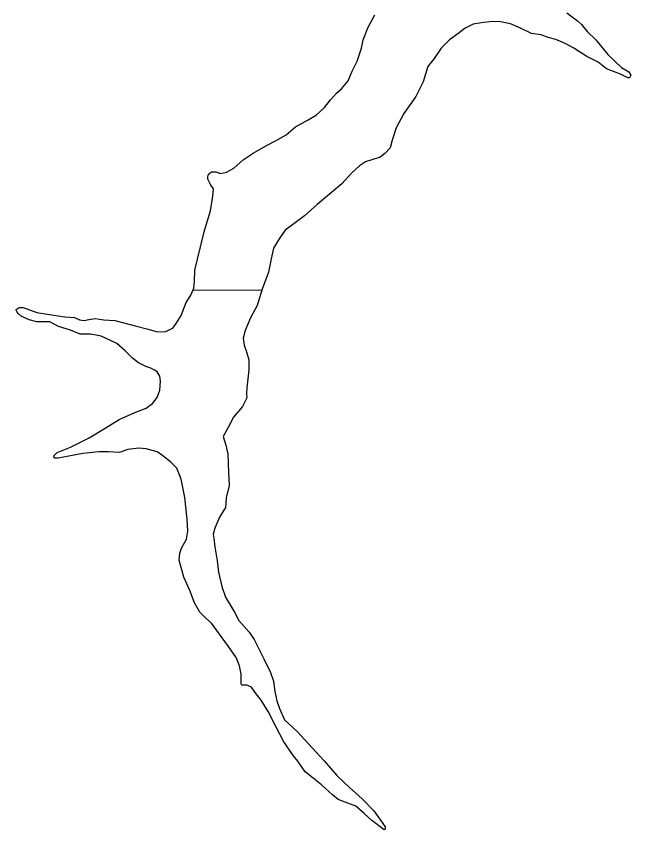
# Model space of a CAD drawing. Extents: x 31699 to 244310, y -8841 to 11474.
# Drawn here: x 135319.9 to 135381.5, y 641.7 to 723.2 of the extents above; entities that cross this region are included whole.
import ezdxf

# ---------------------------------------------------------------- set-up
doc = ezdxf.new("R2010")
doc.units = 0
doc.layers.add('R_Draft', color=7, linetype='Continuous')
doc.layers.add('R_Logo', color=7, linetype='Continuous')

msp = doc.modelspace()

# ---------------------------------------------------------------- linework, layer by layer
at = {"layer": 'R_Draft'}
msp.add_line((135337.609, 695.795), (135344.497, 695.774), dxfattribs=at)
for points in [[(135337.781, 697.765), (135338.058, 698.87), (135338.749, 701.756), (135339.347, 703.737), (135339.577, 705.211), (135339.67, 705.948), (135339.347, 706.363), (135339.071, 706.915), (135339.071, 707.146), (135339.163, 707.422), (135339.439, 707.652), (135339.9, 707.652), (135340.36, 707.468), (135340.95, 707.592), (135341.696, 708.021), (135342.617, 708.85), (135343.63, 709.495), (135344.965, 710.278), (135345.933, 710.785), (135346.946, 711.338), (135347.867, 712.167), (135349.156, 712.858), (135349.939, 713.319), (135350.805, 714.087), (135351.403, 714.87), (135352.002, 715.515), (135352.509, 715.976), (135353.153, 716.759), (135353.568, 717.726), (135354.074, 718.74), (135354.351, 719.523), (135354.489, 720.03), (135354.673, 720.859), (135355.18, 722.149), (135355.824, 723.393)], [(135337.781, 697.765), (135338.058, 698.87), (135338.749, 701.756), (135339.347, 703.737), (135339.577, 705.211), (135339.67, 705.948), (135339.347, 706.363), (135339.071, 706.915), (135339.071, 707.146), (135339.163, 707.422), (135339.439, 707.652), (135339.9, 707.652), (135340.36, 707.468), (135340.95, 707.592), (135341.696, 708.021), (135342.617, 708.85), (135343.63, 709.495), (135344.965, 710.278), (135345.933, 710.785), (135346.946, 711.338), (135347.867, 712.167), (135349.156, 712.858), (135349.939, 713.319), (135350.805, 714.087), (135351.403, 714.87), (135352.002, 715.515), (135352.509, 715.976), (135353.153, 716.759), (135353.568, 717.726), (135354.074, 718.74), (135354.351, 719.523), (135354.489, 720.03), (135354.673, 720.859), (135355.18, 722.149), (135355.824, 723.393)], [(135375.111, 723.594), (135376.17, 722.765), (135376.584, 722.396), (135377.137, 721.705), (135378.012, 720.876), (135379.209, 719.402), (135380.591, 718.112), (135381.328, 717.651), (135381.512, 717.329), (135381.374, 717.052), (135381.235, 717.052), (135380.499, 717.421), (135379.071, 717.974), (135378.242, 718.619), (135377.091, 719.217), (135375.801, 720.047), (135374.926, 720.507), (135374.005, 720.922), (135373.222, 721.106), (135372.532, 721.383), (135371.565, 721.521), (135370.459, 722.027), (135369.446, 722.488), (135368.433, 722.672), (135367.65, 722.718), (135366.545, 722.58), (135365.716, 722.442), (135364.887, 722.027), (135364.15, 721.475), (135363.321, 720.876), (135362.493, 720.047), (135361.802, 718.987), (135361.157, 718.204)], [(135375.111, 723.594), (135376.17, 722.765), (135376.584, 722.396), (135377.137, 721.705), (135378.012, 720.876), (135379.209, 719.402), (135380.591, 718.112), (135381.328, 717.651), (135381.512, 717.329), (135381.374, 717.052), (135381.235, 717.052), (135380.499, 717.421), (135379.071, 717.974), (135378.242, 718.619), (135377.091, 719.217), (135375.801, 720.047), (135374.926, 720.507), (135374.005, 720.922), (135373.222, 721.106), (135372.532, 721.383), (135371.565, 721.521), (135370.459, 722.027), (135369.446, 722.488), (135368.433, 722.672), (135367.65, 722.718), (135366.545, 722.58), (135365.716, 722.442), (135364.887, 722.027), (135364.15, 721.475), (135363.321, 720.876), (135362.493, 720.047), (135361.802, 718.987), (135361.157, 718.204)], [(135361.157, 718.204), (135360.697, 716.666), (135359.96, 715.192), (135358.762, 713.488), (135357.98, 712.06), (135357.565, 710.816), (135357.381, 710.033), (135356.828, 709.48), (135356.368, 709.111), (135355.539, 708.835), (135354.894, 708.651), (135354.295, 708.236), (135353.513, 707.499), (135352.545, 706.44), (135351.486, 705.564), (135350.059, 704.367), (135348.769, 703.215), (135347.71, 702.432), (135346.835, 701.787), (135346.236, 700.912), (135345.684, 699.99), (135345.454, 698.931), (135345.177, 697.595), (135344.533, 695.89), (135344.026, 694.232), (135343.381, 692.988), (135342.829, 691.744), (135342.644, 690.961), (135342.737, 690.27), (135342.967, 689.579), (135343.197, 688.796), (135343.197, 687.791), (135343.013, 685.994), (135342.967, 685.395), (135343.013, 684.981), (135342.552, 684.105), (135341.677, 683.046), (135341.171, 682.079), (135340.618, 681.12), (135340.895, 680.245), (135341.079, 679.323), (135341.171, 677.527), (135341.217, 676.191), (135340.941, 674.947), (135340.848, 673.98), (135340.25, 673.029), (135339.789, 671.923), (135339.605, 671.325), (135339.697, 670.91), (135339.789, 670.035), (135340.02, 668.653), (135340.158, 667.501), (135340.48, 666.073), (135340.848, 665.013), (135341.769, 663.493), (135342.184, 662.664), (135343.243, 661.49), (135343.75, 660.753), (135344.717, 658.82), (135345.361, 657.438), (135345.684, 656.563), (135345.822, 655.549), (135346.006, 654.612), (135346.283, 653.829), (135346.789, 652.693), (135348.032, 651.542), (135349.184, 650.298), (135350.749, 648.593), (135352.039, 647.119), (135353.282, 645.921), (135354.572, 644.77), (135355.723, 643.572), (135356.414, 642.651), (135356.874, 641.96), (135356.874, 641.729), (135356.782, 641.683), (135355.539, 642.605), (135354.756, 643.296), (135353.927, 644.033), (135353.144, 644.355), (135352.177, 644.724), (135351.578, 645.184), (135350.473, 646.198), (135349.644, 646.843), (135348.861, 647.488), (135348.125, 648.547), (135347.664, 649.1), (135346.697, 650.482), (135345.914, 652.048), (135345.131, 653.522), (135344.44, 654.674), (135343.842, 655.457), (135343.473, 655.964)], [(135361.157, 718.204), (135360.697, 716.666), (135359.96, 715.192), (135358.762, 713.488), (135357.98, 712.06), (135357.565, 710.816), (135357.381, 710.033), (135356.828, 709.48), (135356.368, 709.111), (135355.539, 708.835), (135354.894, 708.651), (135354.295, 708.236), (135353.513, 707.499), (135352.545, 706.44), (135351.486, 705.564), (135350.059, 704.367), (135348.769, 703.215), (135347.71, 702.432), (135346.835, 701.787), (135346.236, 700.912), (135345.684, 699.99), (135345.454, 698.931), (135345.177, 697.595), (135344.533, 695.89), (135344.026, 694.232), (135343.381, 692.988), (135342.829, 691.744), (135342.644, 690.961), (135342.737, 690.27), (135342.967, 689.579), (135343.197, 688.796), (135343.197, 687.791), (135343.013, 685.994), (135342.967, 685.395), (135343.013, 684.981), (135342.552, 684.105), (135341.677, 683.046), (135341.171, 682.079), (135340.618, 681.12), (135340.895, 680.245), (135341.079, 679.323), (135341.171, 677.527), (135341.217, 676.191), (135340.941, 674.947), (135340.848, 673.98), (135340.25, 673.029), (135339.789, 671.923), (135339.605, 671.325), (135339.697, 670.91), (135339.789, 670.035), (135340.02, 668.653), (135340.158, 667.501), (135340.48, 666.073), (135340.848, 665.013), (135341.769, 663.493), (135342.184, 662.664), (135343.243, 661.49), (135343.75, 660.753), (135344.717, 658.82), (135345.361, 657.438), (135345.684, 656.563), (135345.822, 655.549), (135346.006, 654.612), (135346.283, 653.829), (135346.789, 652.693), (135348.032, 651.542), (135349.184, 650.298), (135350.749, 648.593), (135352.039, 647.119), (135353.282, 645.921), (135354.572, 644.77), (135355.723, 643.572), (135356.414, 642.651), (135356.874, 641.96), (135356.874, 641.729), (135356.782, 641.683), (135355.539, 642.605), (135354.756, 643.296), (135353.927, 644.033), (135353.144, 644.355), (135352.177, 644.724), (135351.578, 645.184), (135350.473, 646.198), (135349.644, 646.843), (135348.861, 647.488), (135348.125, 648.547), (135347.664, 649.1), (135346.697, 650.482), (135345.914, 652.048), (135345.131, 653.522), (135344.44, 654.674), (135343.842, 655.457), (135343.473, 655.964)], [(135334.282, 685.742), (135334.328, 686.663), (135334.282, 687.17), (135334.005, 687.584), (135333.729, 687.768), (135333.361, 687.953), (135332.854, 688.137), (135332.117, 688.506), (135331.518, 688.966), (135330.782, 689.703), (135329.953, 690.44), (135329.308, 690.717), (135328.387, 691.177), (135327.88, 691.27), (135327.328, 691.362), (135326.269, 691.362), (135325.302, 691.776), (135324.104, 692.145), (135323.229, 692.605), (135323.045, 692.605), (135322.631, 692.605), (135321.94, 692.605), (135321.157, 692.79), (135320.374, 693.158), (135320.052, 693.435), (135319.96, 693.573), (135319.867, 693.757), (135319.867, 693.849), (135320.144, 694.034), (135320.558, 694.034), (135321.94, 693.527), (135322.769, 693.389), (135324.749, 693.112), (135325.716, 693.02), (135326.223, 692.79), (135326.683, 692.744), (135327.144, 692.836), (135327.788, 692.928), (135328.663, 692.79), (135329.769, 692.744), (135331.795, 692.191), (135333.084, 691.868), (135333.913, 691.638), (135334.788, 691.592), (135335.571, 691.961), (135335.893, 692.421), (135336.4, 693.25), (135336.906, 694.54), (135337.367, 695.277), (135337.689, 695.968), (135337.735, 696.659), (135337.781, 697.765)], [(135343.473, 655.964), (135342.985, 656.18), (135342.801, 656.18), (135342.525, 656.18), (135342.433, 656.272), (135342.433, 656.502), (135342.433, 656.733), (135342.433, 657.285), (135342.248, 658.115), (135341.926, 658.944), (135341.143, 660.049), (135339.992, 661.662), (135339.439, 662.399), (135338.887, 662.905), (135338.288, 663.504), (135337.735, 664.426), (135337.275, 665.669), (135336.676, 667.005), (135336.216, 668.71), (135336.262, 669.401), (135336.446, 669.908), (135336.953, 670.829), (135337.091, 671.612), (135336.999, 672.81), (135336.768, 674.975), (135336.4, 676.817), (135335.985, 677.923), (135335.341, 678.568), (135334.558, 679.167), (135334.005, 679.581), (135332.9, 679.858), (135332.163, 679.95), (135331.058, 679.812), (135330.229, 679.489), (135329.124, 679.581), (135328.157, 679.581), (135326.545, 679.397), (135324.058, 678.937), (135323.736, 678.937), (135323.598, 679.121), (135323.966, 679.489), (135325.302, 680.042), (135327.19, 680.963), (135328.801, 681.931), (135330.183, 682.806), (135331.749, 683.497), (135332.9, 683.958), (135333.545, 684.418), (135334.005, 685.017), (135334.282, 685.742), (135334.328, 686.663), (135334.282, 687.17), (135334.005, 687.584), (135333.729, 687.768), (135333.361, 687.953), (135332.854, 688.137), (135332.117, 688.506), (135331.518, 688.966), (135330.782, 689.703), (135329.953, 690.44), (135329.308, 690.717), (135328.387, 691.177), (135327.88, 691.27), (135327.328, 691.362), (135326.269, 691.362), (135325.302, 691.776), (135324.104, 692.145), (135323.229, 692.605), (135323.045, 692.605), (135322.631, 692.605), (135321.94, 692.605), (135321.157, 692.79), (135320.374, 693.158), (135320.052, 693.435), (135319.96, 693.573), (135319.867, 693.757), (135319.867, 693.849), (135320.144, 694.034), (135320.558, 694.034), (135321.94, 693.527), (135322.769, 693.389), (135324.749, 693.112), (135325.716, 693.02), (135326.223, 692.79), (135326.683, 692.744), (135327.144, 692.836), (135327.788, 692.928), (135328.663, 692.79), (135329.769, 692.744), (135331.795, 692.191), (135333.084, 691.868), (135333.913, 691.638), (135334.788, 691.592), (135335.571, 691.961), (135335.893, 692.421), (135336.4, 693.25), (135336.906, 694.54), (135337.367, 695.277), (135337.689, 695.968), (135337.735, 696.659), (135337.781, 697.765)], [(135343.473, 655.964), (135342.985, 656.18), (135342.801, 656.18), (135342.525, 656.18), (135342.433, 656.272), (135342.433, 656.502), (135342.433, 656.733), (135342.433, 657.285), (135342.248, 658.115), (135341.926, 658.944), (135341.143, 660.049), (135339.992, 661.662), (135339.439, 662.399), (135338.887, 662.905), (135338.288, 663.504), (135337.735, 664.426), (135337.275, 665.669), (135336.676, 667.005), (135336.216, 668.71), (135336.262, 669.401), (135336.446, 669.908), (135336.953, 670.829), (135337.091, 671.612), (135336.999, 672.81), (135336.768, 674.975), (135336.4, 676.817), (135335.985, 677.923), (135335.341, 678.568), (135334.558, 679.167), (135334.005, 679.581), (135332.9, 679.858), (135332.163, 679.95), (135331.058, 679.812), (135330.229, 679.489), (135329.124, 679.581), (135328.157, 679.581), (135326.545, 679.397), (135324.058, 678.937), (135323.736, 678.937), (135323.598, 679.121), (135323.966, 679.489), (135325.302, 680.042), (135327.19, 680.963), (135328.801, 681.931), (135330.183, 682.806), (135331.749, 683.497), (135332.9, 683.958), (135333.545, 684.418), (135334.005, 685.017), (135334.282, 685.742)]]:
    msp.add_lwpolyline(points, dxfattribs=at)
at = {"layer": 'R_Logo'}
for points in [[(135337.781, 697.765), (135338.058, 698.87), (135338.749, 701.756), (135339.347, 703.737), (135339.577, 705.211), (135339.67, 705.948), (135339.347, 706.363), (135339.071, 706.915), (135339.071, 707.146), (135339.163, 707.422), (135339.439, 707.652), (135339.9, 707.652), (135340.36, 707.468), (135340.95, 707.592), (135341.696, 708.021), (135342.617, 708.85), (135343.63, 709.495), (135344.965, 710.278), (135345.933, 710.785), (135346.946, 711.338), (135347.867, 712.167), (135349.156, 712.858), (135349.939, 713.319), (135350.805, 714.087), (135351.403, 714.87), (135352.002, 715.515), (135352.509, 715.976), (135353.153, 716.759), (135353.568, 717.726), (135354.074, 718.74), (135354.351, 719.523), (135354.489, 720.03), (135354.673, 720.859), (135355.18, 722.149), (135355.824, 723.393)], [(135337.781, 697.765), (135338.058, 698.87), (135338.749, 701.756), (135339.347, 703.737), (135339.577, 705.211), (135339.67, 705.948), (135339.347, 706.363), (135339.071, 706.915), (135339.071, 707.146), (135339.163, 707.422), (135339.439, 707.652), (135339.9, 707.652), (135340.36, 707.468), (135340.95, 707.592), (135341.696, 708.021), (135342.617, 708.85), (135343.63, 709.495), (135344.965, 710.278), (135345.933, 710.785), (135346.946, 711.338), (135347.867, 712.167), (135349.156, 712.858), (135349.939, 713.319), (135350.805, 714.087), (135351.403, 714.87), (135352.002, 715.515), (135352.509, 715.976), (135353.153, 716.759), (135353.568, 717.726), (135354.074, 718.74), (135354.351, 719.523), (135354.489, 720.03), (135354.673, 720.859), (135355.18, 722.149), (135355.824, 723.393)], [(135375.111, 723.594), (135376.17, 722.765), (135376.584, 722.396), (135377.137, 721.705), (135378.012, 720.876), (135379.209, 719.402), (135380.591, 718.112), (135381.328, 717.651), (135381.512, 717.329), (135381.374, 717.052), (135381.235, 717.052), (135380.499, 717.421), (135379.071, 717.974), (135378.242, 718.619), (135377.091, 719.217), (135375.801, 720.047), (135374.926, 720.507), (135374.005, 720.922), (135373.222, 721.106), (135372.532, 721.383), (135371.565, 721.521), (135370.459, 722.027), (135369.446, 722.488), (135368.433, 722.672), (135367.65, 722.718), (135366.545, 722.58), (135365.716, 722.442), (135364.887, 722.027), (135364.15, 721.475), (135363.321, 720.876), (135362.493, 720.047), (135361.802, 718.987), (135361.157, 718.204)], [(135375.111, 723.594), (135376.17, 722.765), (135376.584, 722.396), (135377.137, 721.705), (135378.012, 720.876), (135379.209, 719.402), (135380.591, 718.112), (135381.328, 717.651), (135381.512, 717.329), (135381.374, 717.052), (135381.235, 717.052), (135380.499, 717.421), (135379.071, 717.974), (135378.242, 718.619), (135377.091, 719.217), (135375.801, 720.047), (135374.926, 720.507), (135374.005, 720.922), (135373.222, 721.106), (135372.532, 721.383), (135371.565, 721.521), (135370.459, 722.027), (135369.446, 722.488), (135368.433, 722.672), (135367.65, 722.718), (135366.545, 722.58), (135365.716, 722.442), (135364.887, 722.027), (135364.15, 721.475), (135363.321, 720.876), (135362.493, 720.047), (135361.802, 718.987), (135361.157, 718.204)], [(135361.157, 718.204), (135360.697, 716.666), (135359.96, 715.192), (135358.762, 713.488), (135357.98, 712.06), (135357.565, 710.816), (135357.381, 710.033), (135356.828, 709.48), (135356.368, 709.111), (135355.539, 708.835), (135354.894, 708.651), (135354.295, 708.236), (135353.513, 707.499), (135352.545, 706.44), (135351.486, 705.564), (135350.059, 704.367), (135348.769, 703.215), (135347.71, 702.432), (135346.835, 701.787), (135346.236, 700.912), (135345.684, 699.99), (135345.454, 698.931), (135345.177, 697.595), (135344.533, 695.89), (135344.026, 694.232), (135343.381, 692.988), (135342.829, 691.744), (135342.644, 690.961), (135342.737, 690.27), (135342.967, 689.579), (135343.197, 688.796), (135343.197, 687.791), (135343.013, 685.994), (135342.967, 685.395), (135343.013, 684.981), (135342.552, 684.105), (135341.677, 683.046), (135341.171, 682.079), (135340.618, 681.12), (135340.895, 680.245), (135341.079, 679.323), (135341.171, 677.527), (135341.217, 676.191), (135340.941, 674.947), (135340.848, 673.98), (135340.25, 673.029), (135339.789, 671.923), (135339.605, 671.325), (135339.697, 670.91), (135339.789, 670.035), (135340.02, 668.653), (135340.158, 667.501), (135340.48, 666.073), (135340.848, 665.013), (135341.769, 663.493), (135342.184, 662.664), (135343.243, 661.49), (135343.75, 660.753), (135344.717, 658.82), (135345.361, 657.438), (135345.684, 656.563), (135345.822, 655.549), (135346.006, 654.612), (135346.283, 653.829), (135346.789, 652.693), (135348.032, 651.542), (135349.184, 650.298), (135350.749, 648.593), (135352.039, 647.119), (135353.282, 645.921), (135354.572, 644.77), (135355.723, 643.572), (135356.414, 642.651), (135356.874, 641.96), (135356.874, 641.729), (135356.782, 641.683), (135355.539, 642.605), (135354.756, 643.296), (135353.927, 644.033), (135353.144, 644.355), (135352.177, 644.724), (135351.578, 645.184), (135350.473, 646.198), (135349.644, 646.843), (135348.861, 647.488), (135348.125, 648.547), (135347.664, 649.1), (135346.697, 650.482), (135345.914, 652.048), (135345.131, 653.522), (135344.44, 654.674), (135343.842, 655.457), (135343.473, 655.964)], [(135361.157, 718.204), (135360.697, 716.666), (135359.96, 715.192), (135358.762, 713.488), (135357.98, 712.06), (135357.565, 710.816), (135357.381, 710.033), (135356.828, 709.48), (135356.368, 709.111), (135355.539, 708.835), (135354.894, 708.651), (135354.295, 708.236), (135353.513, 707.499), (135352.545, 706.44), (135351.486, 705.564), (135350.059, 704.367), (135348.769, 703.215), (135347.71, 702.432), (135346.835, 701.787), (135346.236, 700.912), (135345.684, 699.99), (135345.454, 698.931), (135345.177, 697.595), (135344.533, 695.89), (135344.026, 694.232), (135343.381, 692.988), (135342.829, 691.744), (135342.644, 690.961), (135342.737, 690.27), (135342.967, 689.579), (135343.197, 688.796), (135343.197, 687.791), (135343.013, 685.994), (135342.967, 685.395), (135343.013, 684.981), (135342.552, 684.105), (135341.677, 683.046), (135341.171, 682.079), (135340.618, 681.12), (135340.895, 680.245), (135341.079, 679.323), (135341.171, 677.527), (135341.217, 676.191), (135340.941, 674.947), (135340.848, 673.98), (135340.25, 673.029), (135339.789, 671.923), (135339.605, 671.325), (135339.697, 670.91), (135339.789, 670.035), (135340.02, 668.653), (135340.158, 667.501), (135340.48, 666.073), (135340.848, 665.013), (135341.769, 663.493), (135342.184, 662.664), (135343.243, 661.49), (135343.75, 660.753), (135344.717, 658.82), (135345.361, 657.438), (135345.684, 656.563), (135345.822, 655.549), (135346.006, 654.612), (135346.283, 653.829), (135346.789, 652.693), (135348.032, 651.542), (135349.184, 650.298), (135350.749, 648.593), (135352.039, 647.119), (135353.282, 645.921), (135354.572, 644.77), (135355.723, 643.572), (135356.414, 642.651), (135356.874, 641.96), (135356.874, 641.729), (135356.782, 641.683), (135355.539, 642.605), (135354.756, 643.296), (135353.927, 644.033), (135353.144, 644.355), (135352.177, 644.724), (135351.578, 645.184), (135350.473, 646.198), (135349.644, 646.843), (135348.861, 647.488), (135348.125, 648.547), (135347.664, 649.1), (135346.697, 650.482), (135345.914, 652.048), (135345.131, 653.522), (135344.44, 654.674), (135343.842, 655.457), (135343.473, 655.964)], [(135334.282, 685.742), (135334.328, 686.663), (135334.282, 687.17), (135334.005, 687.584), (135333.729, 687.768), (135333.361, 687.953), (135332.854, 688.137), (135332.117, 688.506), (135331.518, 688.966), (135330.782, 689.703), (135329.953, 690.44), (135329.308, 690.717), (135328.387, 691.177), (135327.88, 691.27), (135327.328, 691.362), (135326.269, 691.362), (135325.302, 691.776), (135324.104, 692.145), (135323.229, 692.605), (135323.045, 692.605), (135322.631, 692.605), (135321.94, 692.605), (135321.157, 692.79), (135320.374, 693.158), (135320.052, 693.435), (135319.96, 693.573), (135319.867, 693.757), (135319.867, 693.849), (135320.144, 694.034), (135320.558, 694.034), (135321.94, 693.527), (135322.769, 693.389), (135324.749, 693.112), (135325.716, 693.02), (135326.223, 692.79), (135326.683, 692.744), (135327.144, 692.836), (135327.788, 692.928), (135328.663, 692.79), (135329.769, 692.744), (135331.795, 692.191), (135333.084, 691.868), (135333.913, 691.638), (135334.788, 691.592), (135335.571, 691.961), (135335.893, 692.421), (135336.4, 693.25), (135336.906, 694.54), (135337.367, 695.277), (135337.689, 695.968), (135337.735, 696.659), (135337.781, 697.765)], [(135343.473, 655.964), (135342.985, 656.18), (135342.801, 656.18), (135342.525, 656.18), (135342.433, 656.272), (135342.433, 656.502), (135342.433, 656.733), (135342.433, 657.285), (135342.248, 658.115), (135341.926, 658.944), (135341.143, 660.049), (135339.992, 661.662), (135339.439, 662.399), (135338.887, 662.905), (135338.288, 663.504), (135337.735, 664.426), (135337.275, 665.669), (135336.676, 667.005), (135336.216, 668.71), (135336.262, 669.401), (135336.446, 669.908), (135336.953, 670.829), (135337.091, 671.612), (135336.999, 672.81), (135336.768, 674.975), (135336.4, 676.817), (135335.985, 677.923), (135335.341, 678.568), (135334.558, 679.167), (135334.005, 679.581), (135332.9, 679.858), (135332.163, 679.95), (135331.058, 679.812), (135330.229, 679.489), (135329.124, 679.581), (135328.157, 679.581), (135326.545, 679.397), (135324.058, 678.937), (135323.736, 678.937), (135323.598, 679.121), (135323.966, 679.489), (135325.302, 680.042), (135327.19, 680.963), (135328.801, 681.931), (135330.183, 682.806), (135331.749, 683.497), (135332.9, 683.958), (135333.545, 684.418), (135334.005, 685.017), (135334.282, 685.742), (135334.328, 686.663), (135334.282, 687.17), (135334.005, 687.584), (135333.729, 687.768), (135333.361, 687.953), (135332.854, 688.137), (135332.117, 688.506), (135331.518, 688.966), (135330.782, 689.703), (135329.953, 690.44), (135329.308, 690.717), (135328.387, 691.177), (135327.88, 691.27), (135327.328, 691.362), (135326.269, 691.362), (135325.302, 691.776), (135324.104, 692.145), (135323.229, 692.605), (135323.045, 692.605), (135322.631, 692.605), (135321.94, 692.605), (135321.157, 692.79), (135320.374, 693.158), (135320.052, 693.435), (135319.96, 693.573), (135319.867, 693.757), (135319.867, 693.849), (135320.144, 694.034), (135320.558, 694.034), (135321.94, 693.527), (135322.769, 693.389), (135324.749, 693.112), (135325.716, 693.02), (135326.223, 692.79), (135326.683, 692.744), (135327.144, 692.836), (135327.788, 692.928), (135328.663, 692.79), (135329.769, 692.744), (135331.795, 692.191), (135333.084, 691.868), (135333.913, 691.638), (135334.788, 691.592), (135335.571, 691.961), (135335.893, 692.421), (135336.4, 693.25), (135336.906, 694.54), (135337.367, 695.277), (135337.689, 695.968), (135337.735, 696.659), (135337.781, 697.765)], [(135343.473, 655.964), (135342.985, 656.18), (135342.801, 656.18), (135342.525, 656.18), (135342.433, 656.272), (135342.433, 656.502), (135342.433, 656.733), (135342.433, 657.285), (135342.248, 658.115), (135341.926, 658.944), (135341.143, 660.049), (135339.992, 661.662), (135339.439, 662.399), (135338.887, 662.905), (135338.288, 663.504), (135337.735, 664.426), (135337.275, 665.669), (135336.676, 667.005), (135336.216, 668.71), (135336.262, 669.401), (135336.446, 669.908), (135336.953, 670.829), (135337.091, 671.612), (135336.999, 672.81), (135336.768, 674.975), (135336.4, 676.817), (135335.985, 677.923), (135335.341, 678.568), (135334.558, 679.167), (135334.005, 679.581), (135332.9, 679.858), (135332.163, 679.95), (135331.058, 679.812), (135330.229, 679.489), (135329.124, 679.581), (135328.157, 679.581), (135326.545, 679.397), (135324.058, 678.937), (135323.736, 678.937), (135323.598, 679.121), (135323.966, 679.489), (135325.302, 680.042), (135327.19, 680.963), (135328.801, 681.931), (135330.183, 682.806), (135331.749, 683.497), (135332.9, 683.958), (135333.545, 684.418), (135334.005, 685.017), (135334.282, 685.742)]]:
    msp.add_lwpolyline(points, dxfattribs=at)

doc.saveas('drawing.dxf')
